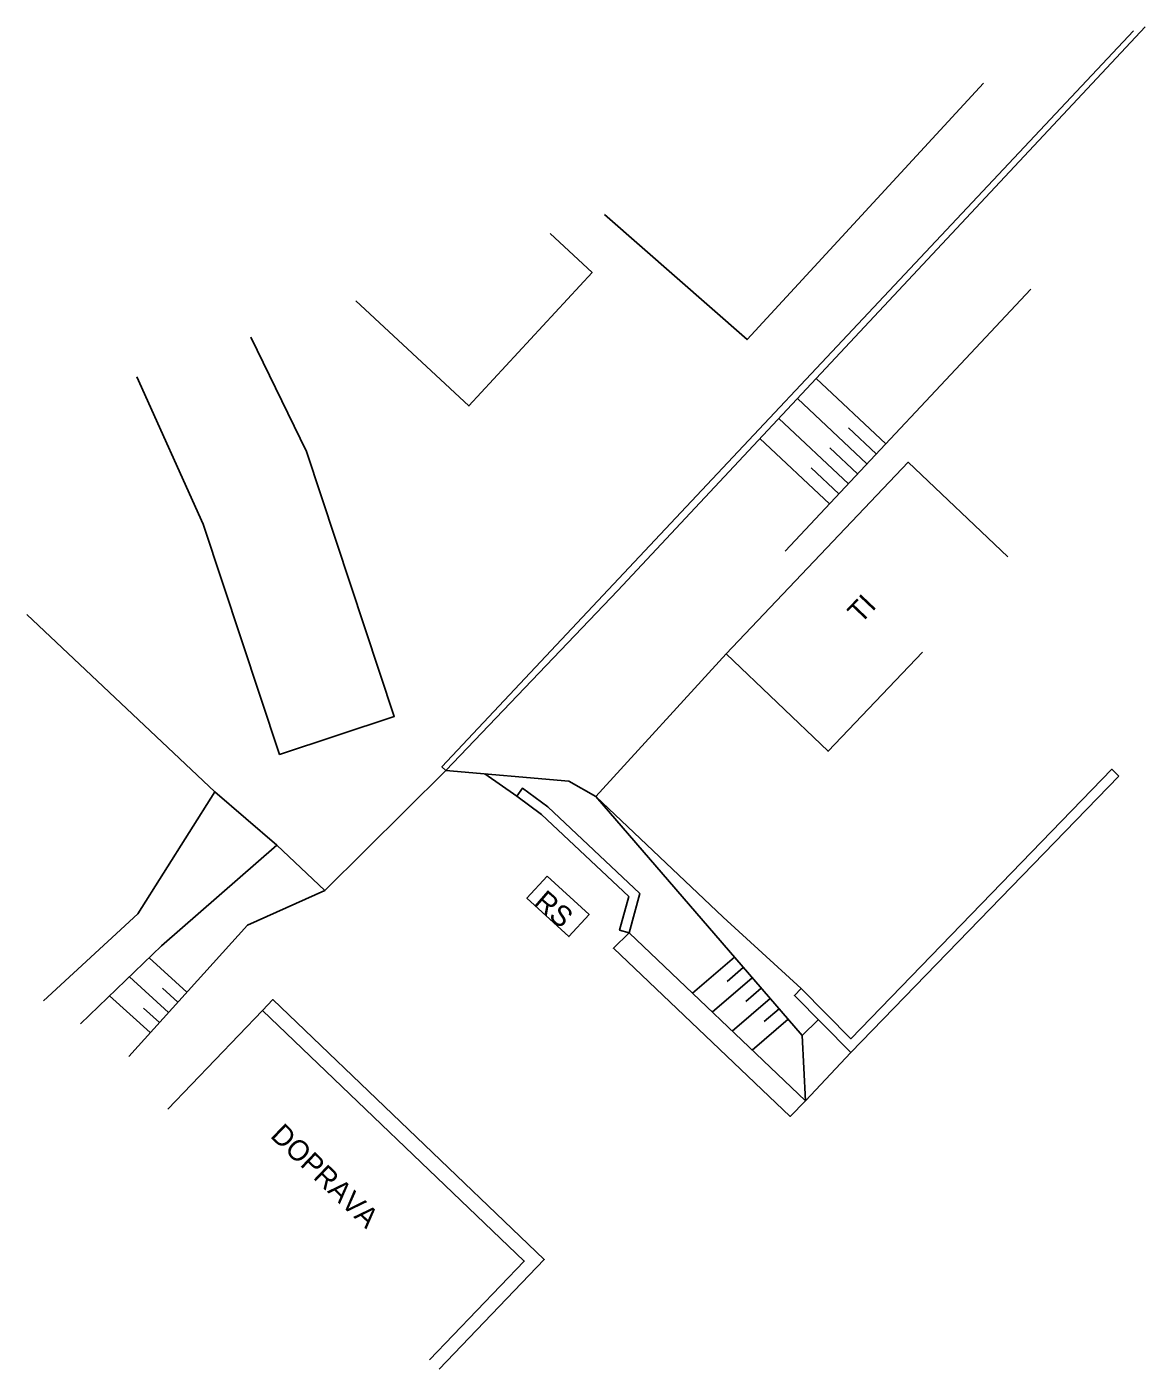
# Model space of a CAD drawing. Extents: x -582162 to -561283, y -1187583 to -1183539.
# Drawn here: x -563036.7 to -562995.85, y -1186292.45 to -1186243.42 of the extents above; entities that cross this region are included whole.
import ezdxf

# ---------------------------------------------------------------- set-up
doc = ezdxf.new("R2010")
doc.units = 0
for name, color, linetype in [('Vrstva 10', 7, 'Continuous'), ('Vrstva 12', 7, 'Continuous'), ('Vrstva 14', 7, 'Continuous'), ('Vrstva 4', 7, 'Continuous'), ('Vrstva 9', 7, 'Continuous')]:
    doc.layers.add(name, color=color, linetype=linetype)

msp = doc.modelspace()

# ---------------------------------------------------------------- linework, layer by layer
at = {"layer": 'Vrstva 10'}
for points in [[(-563015.593, -1186250.275), (-563010.39, -1186254.85), (-563001.759, -1186245.476)], [(-563032.679, -1186256.203), (-563030.26, -1186261.59), (-563027.47, -1186270), (-563023.28, -1186268.61), (-563026.49, -1186258.94), (-563028.513, -1186254.758)], [(-563011.15, -1186266.33), (-563015.92, -1186271.53), (-563011.26, -1186275.94), (-563008.41, -1186278.55)], [(-563014.7, -1186276.51), (-563008.25, -1186282.65), (-563008.82, -1186283.22), (-563015.27, -1186277.08), (-563014.7, -1186276.51)], [(-563028.09, -1186279.35), (-563027.71, -1186278.95), (-563017.8, -1186288.44), (-563021.64, -1186292.45)]]:
    msp.add_lwpolyline(points, dxfattribs=at)
at = {"layer": 'Vrstva 12'}
for points in [[(-563007.87, -1186256.27), (-563005.32, -1186258.66)], [(-563008.55, -1186257), (-563006.01, -1186259.39)], [(-563009.23, -1186257.73), (-563006.69, -1186260.11)], [(-563006.68, -1186258.07), (-563005.67, -1186259.02)], [(-563009.92, -1186258.46), (-563007.38, -1186260.84)], [(-563007.37, -1186258.8), (-563006.35, -1186259.75)], [(-563008.05, -1186259.53), (-563007.04, -1186260.48)], [(-563032.23, -1186277.43), (-563030.85, -1186278.68)], [(-563012.38, -1186278.72), (-563010.85, -1186277.4)], [(-563032.95, -1186278.12), (-563031.52, -1186279.42)], [(-563011.66, -1186279.41), (-563010.2, -1186278.16)], [(-563011.12, -1186278.29), (-563010.53, -1186277.78)], [(-563031.75, -1186278.54), (-563031.18, -1186279.05)], [(-563010.44, -1186279.02), (-563009.87, -1186278.53)], [(-563033.68, -1186278.82), (-563032.19, -1186280.16)], [(-563010.93, -1186280.11), (-563009.55, -1186278.91)], [(-563032.44, -1186279.26), (-563031.85, -1186279.79)], [(-563010.2, -1186280.8), (-563008.89, -1186279.67)], [(-563009.76, -1186279.75), (-563009.22, -1186279.29)]]:
    msp.add_lwpolyline(points, dxfattribs=at)
at = {"layer": 'Vrstva 4'}
for points in [[(-563017.586, -1186250.967), (-563016.05, -1186252.4), (-563020.55, -1186257.27), (-563024.681, -1186253.428)], [(-563011.15, -1186266.33), (-563004.5, -1186259.33), (-563000.87, -1186262.78)], [(-563003.98, -1186266.26), (-563007.43, -1186269.88), (-563011.15, -1186266.33)], [(-563017.69, -1186274.45), (-563016.16, -1186275.84), (-563016.9, -1186276.65), (-563018.43, -1186275.25), (-563017.69, -1186274.45)], [(-563031.55, -1186282.96), (-563028.09, -1186279.35)], [(-563028.09, -1186279.35), (-563018.53, -1186288.5), (-563021.99, -1186292.11)]]:
    msp.add_lwpolyline(points, dxfattribs=at)
at = {"layer": 'Vrstva 9'}
for points in [[(-563021.4, -1186270.59), (-563015.11, -1186264.01), (-562995.848, -1186243.425)], [(-562996.272, -1186243.572), (-563021.54, -1186270.45), (-563021.4, -1186270.59)], [(-563000.02, -1186253.01), (-563009, -1186262.57)], [(-563029.83, -1186271.37), (-563036.7, -1186264.89)], [(-563025.81, -1186274.97), (-563021.4, -1186270.59)], [(-563021.4, -1186270.59), (-563016.9, -1186270.98), (-563015.92, -1186271.53), (-563008.38, -1186280.26)], [(-563018.8, -1186271.52), (-563019.97, -1186270.71)], [(-562996.81, -1186270.79), (-563006.6, -1186280.89), (-563008.66, -1186278.8), (-563008.41, -1186278.55)], [(-563008.41, -1186278.55), (-563006.6, -1186280.38), (-562997.06, -1186270.54), (-562996.81, -1186270.79)], [(-563029.83, -1186271.37), (-563032.64, -1186275.82), (-563036.09, -1186279)], [(-563025.81, -1186274.97), (-563027.57, -1186273.31), (-563029.83, -1186271.37)], [(-563014.7, -1186276.51), (-563014.31, -1186275.08), (-563017.67, -1186271.91), (-563018.59, -1186271.23), (-563018.8, -1186271.52)], [(-563018.8, -1186271.52), (-563017.9, -1186272.19), (-563014.71, -1186275.19), (-563015.05, -1186276.42), (-563014.7, -1186276.51)], [(-563027.57, -1186273.31), (-563031.78, -1186276.99), (-563034.74, -1186279.84)], [(-563032.97, -1186281.03), (-563028.64, -1186276.23), (-563025.81, -1186274.97)], [(-563007.79, -1186279.69), (-563008.38, -1186280.26)], [(-563008.38, -1186280.26), (-563008.25, -1186282.65), (-563006.6, -1186280.89)]]:
    msp.add_lwpolyline(points, dxfattribs=at)

# ---------------------------------------------------------------- texts
at = {"layer": 'Vrstva 14'}
for s, rotation, p in [('TI', 46.46, (-563006.24, -1186265.25)), ('RS', 319.066, (-563018.22, -1186275.47)), ('DOPRAVA', 316.224, (-563027.84, -1186283.96))]:
    msp.add_text(s, height=0.75, rotation=rotation, dxfattribs=at).set_placement(p)

doc.saveas('drawing.dxf')
